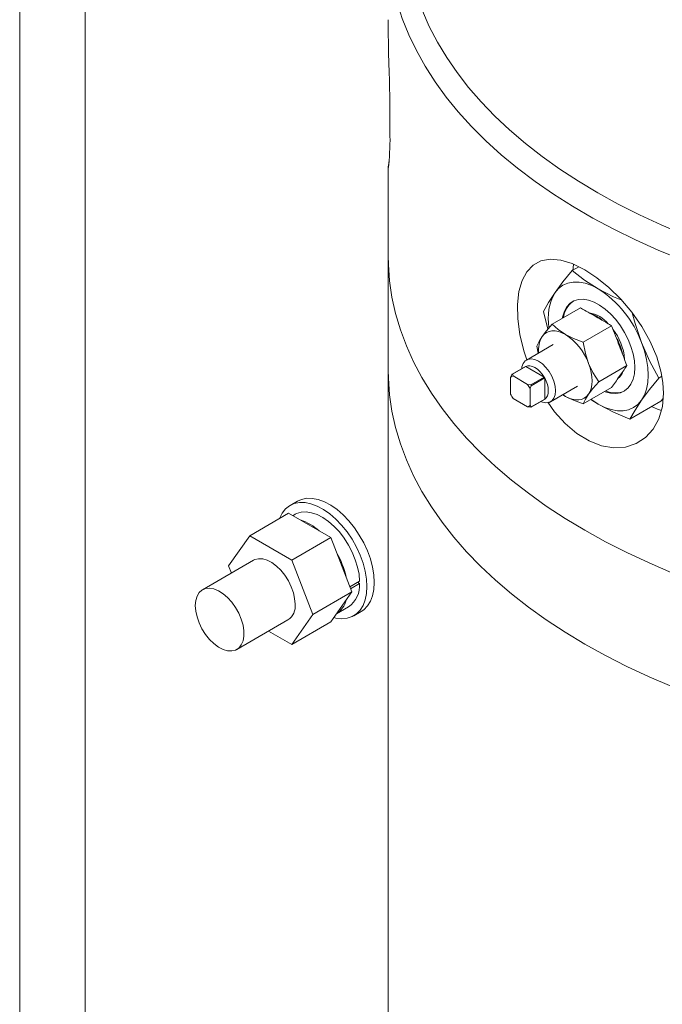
# Model space of a CAD drawing. Header units: millimetres. Extents: x 525 to 29324, y 175 to 20618.
# Tile 533 of 588: x 27274 to 27460, y 13502 to 13788. Entities that reach past the tile are written whole.
import ezdxf

# ---------------------------------------------------------------- set-up
doc = ezdxf.new("R2010")
doc.units = ezdxf.units.MM
doc.linetypes.add('SLD-Continua', pattern=[0])

msp = doc.modelspace()

# ---------------------------------------------------------------- linework, layer by layer
at = {"color": 7, "linetype": 'SLD-Continua', "lineweight": 18, "ltscale": 35}
for p, q in [((27292.84, 13410.74), (27292.84, 13936.12)), ((27292.84, 13410.74), (27292.84, 13936.12)), ((27292.84, 13410.74), (27292.84, 13936.12)), ((27292.84, 13410.74), (27292.84, 13936.12)), ((27292.84, 13410.74), (27292.84, 13936.12)), ((27292.84, 13410.74), (27292.84, 13936.12)), ((27292.84, 13410.74), (27292.84, 13936.12)), ((27292.84, 13410.74), (27292.84, 13936.12)), ((27292.84, 13410.74), (27292.84, 13936.12)), ((27292.84, 13410.74), (27292.84, 13936.12)), ((27273.86, 13411.18), (27273.86, 13925.17)), ((27273.86, 13411.18), (27273.86, 13925.17)), ((27273.86, 13411.18), (27273.86, 13925.17)), ((27273.86, 13411.18), (27273.86, 13925.17)), ((27273.86, 13411.18), (27273.86, 13925.17)), ((27273.86, 13411.18), (27273.86, 13925.17)), ((27273.86, 13411.18), (27273.86, 13925.17)), ((27273.86, 13411.18), (27273.86, 13925.17)), ((27273.86, 13411.18), (27273.86, 13925.17)), ((27273.86, 13411.18), (27273.86, 13925.17)), ((27381.39, 13754.4), (27381.39, 13762.32)), ((27380.87, 13744.94), (27380.87, 13719.51)), ((27380.87, 13719.51), (27380.87, 13686.45)), ((27436.21, 13716.45), (27434.32, 13715.36)), ((27436.71, 13704.51), (27428.53, 13699.79)), ((27425.95, 13703.45), (27427.28, 13698.33)), ((27445.7, 13699.32), (27437.52, 13694.6)), ((27428.83, 13693.87), (27421.05, 13689.38)), ((27424.44, 13691.34), (27424.04, 13693.4)), ((27380.87, 13686.45), (27380.87, 11956.49)), ((27420.74, 13687.47), (27416.85, 13685.23)), ((27420.82, 13687.52), (27416.93, 13685.27)), ((27420.82, 13687.52), (27426.16, 13684.44)), ((27450.19, 13687.75), (27442.01, 13683.03)), ((27416.42, 13684.34), (27416.77, 13685.18)), ((27416.42, 13684.34), (27416.42, 13679.44)), ((27416.93, 13685.27), (27417.13, 13684.75)), ((27417.13, 13684.75), (27421.37, 13682.3)), ((27426.16, 13684.44), (27422.27, 13682.19)), ((27426.32, 13684.16), (27422.43, 13681.91)), ((27426.32, 13684.16), (27426.32, 13677.99)), ((27448.12, 13684.62), (27448.24, 13684.79)), ((27460.35, 13684.66), (27459.43, 13684.13)), ((27422.27, 13682.19), (27421.37, 13682.3)), ((27422.43, 13681.91), (27422.08, 13681.08)), ((27422.08, 13681.08), (27422.08, 13676.18)), ((27428.05, 13677.26), (27435.83, 13681.75)), ((27445.7, 13681.36), (27437.52, 13676.64)), ((27417.13, 13678.22), (27421.37, 13675.77)), ((27422.35, 13675.7), (27426.24, 13677.95)), ((27426.32, 13677.99), (27422.43, 13675.75)), ((27432.33, 13678.83), (27431.59, 13679.3)), ((27432.33, 13678.83), (27431.61, 13679.32)), ((27439.76, 13677.93), (27441.88, 13676.58)), ((27460.71, 13678.23), (27460.04, 13677.4)), ((27421.37, 13675.77), (27422.27, 13675.66)), ((27422.43, 13675.75), (27422.08, 13676.18)), ((27460.04, 13677.4), (27451.06, 13672.22)), ((27354.49, 13648.39), (27352.37, 13647.17)), ((27354.49, 13648.39), (27352.37, 13647.17)), ((27354.49, 13648.39), (27352.37, 13647.17)), ((27351.96, 13644.89), (27340.65, 13638.36)), ((27351.96, 13644.89), (27340.65, 13638.36)), ((27351.96, 13644.89), (27340.65, 13638.36)), ((27351.96, 13644.89), (27364.21, 13637.82)), ((27351.96, 13644.89), (27364.21, 13637.82)), ((27351.96, 13644.89), (27364.21, 13637.82)), ((27353.87, 13644.57), (27353.19, 13644.17)), ((27353.87, 13644.57), (27353.19, 13644.17)), ((27353.87, 13644.57), (27353.19, 13644.17)), ((27334.52, 13629.64), (27340.65, 13638.36)), ((27334.52, 13629.64), (27340.65, 13638.36)), ((27334.52, 13629.64), (27340.65, 13638.36)), ((27340.65, 13638.36), (27352.89, 13631.29)), ((27340.65, 13638.36), (27352.89, 13631.29)), ((27340.65, 13638.36), (27352.89, 13631.29)), ((27364.21, 13637.82), (27352.89, 13631.29)), ((27364.21, 13637.82), (27352.89, 13631.29)), ((27364.21, 13637.82), (27352.89, 13631.29)), ((27364.21, 13637.82), (27370.33, 13622.03)), ((27364.21, 13637.82), (27370.33, 13622.03)), ((27364.21, 13637.82), (27370.33, 13622.03)), ((27341.77, 13631.23), (27326.92, 13622.66)), ((27341.77, 13631.23), (27326.92, 13622.66)), ((27341.77, 13631.23), (27326.92, 13622.66)), ((27335.34, 13627.52), (27334.52, 13629.64)), ((27335.34, 13627.52), (27334.52, 13629.64)), ((27335.34, 13627.52), (27334.52, 13629.64)), ((27352.89, 13631.29), (27359.02, 13615.5)), ((27352.89, 13631.29), (27359.02, 13615.5)), ((27352.89, 13631.29), (27359.02, 13615.5)), ((27372.58, 13625.15), (27369.76, 13623.52)), ((27372.58, 13625.15), (27369.76, 13623.52)), ((27372.58, 13625.15), (27369.76, 13623.52)), ((27372.58, 13624.49), (27369.96, 13622.98)), ((27372.58, 13624.49), (27369.96, 13622.98)), ((27372.58, 13624.49), (27369.96, 13622.98)), ((27372.58, 13624.49), (27372.01, 13624.82)), ((27372.58, 13624.49), (27372.01, 13624.82)), ((27372.58, 13624.49), (27372.01, 13624.82)), ((27370.33, 13622.03), (27359.02, 13615.5)), ((27370.33, 13622.03), (27359.02, 13615.5)), ((27370.33, 13622.03), (27359.02, 13615.5)), ((27370.33, 13622.03), (27364.21, 13613.32)), ((27370.33, 13622.03), (27364.21, 13613.32)), ((27370.33, 13622.03), (27364.21, 13613.32)), ((27359.02, 13615.5), (27352.89, 13606.79)), ((27359.02, 13615.5), (27352.89, 13606.79)), ((27359.02, 13615.5), (27352.89, 13606.79)), ((27365.89, 13615.71), (27369.37, 13617.72)), ((27365.89, 13615.71), (27369.37, 13617.72)), ((27365.89, 13615.71), (27369.37, 13617.72)), ((27370.87, 13615.12), (27372.99, 13616.34)), ((27370.87, 13615.12), (27372.99, 13616.34)), ((27370.87, 13615.12), (27372.99, 13616.34)), ((27336.92, 13605.34), (27351.77, 13613.91)), ((27336.92, 13605.34), (27351.77, 13613.91)), ((27336.92, 13605.34), (27351.77, 13613.91)), ((27364.21, 13613.32), (27352.89, 13606.79)), ((27364.21, 13613.32), (27352.89, 13606.79)), ((27364.21, 13613.32), (27352.89, 13606.79)), ((27352.89, 13606.79), (27346.16, 13610.67)), ((27352.89, 13606.79), (27346.16, 13610.67)), ((27352.89, 13606.79), (27346.16, 13610.67))]:
    msp.add_line(p, q, dxfattribs=at)
at = {"color": 7, "linetype": 'SLD-Continua', "lineweight": 18, "ltscale": 35, "flags": 128}
for points in [[(27405.58, 13864.21), (27402.12, 13859.94), (27398.97, 13855.59), (27396.16, 13851.16), (27393.67, 13846.67), (27391.53, 13842.12), (27389.72, 13837.53), (27388.26, 13832.89), (27387.14, 13828.22), (27386.37, 13823.53), (27385.96, 13818.82), (27385.89, 13814.11), (27386.17, 13809.4), (27386.81, 13804.7), (27387.79, 13800.02), (27389.13, 13795.37), (27390.8, 13790.75), (27392.82, 13786.19), (27395.18, 13781.67), (27397.87, 13777.22), (27400.89, 13772.84), (27404.23, 13768.54), (27407.89, 13764.33), (27411.86, 13760.21), (27416.14, 13756.19), (27420.71, 13752.29), (27425.56, 13748.5), (27430.69, 13744.83), (27436.1, 13741.29), (27441.76, 13737.9), (27447.66, 13734.64), (27453.81, 13731.54), (27460.18, 13728.59), (27466.76, 13725.8), (27473.55, 13723.17), (27480.52, 13720.72), (27487.67, 13718.44), (27494.99, 13716.35), (27502.45, 13714.43), (27510.05, 13712.7), (27517.77, 13711.17), (27525.6, 13709.82), (27533.52, 13708.67), (27541.51, 13707.72), (27549.58, 13706.97), (27557.69, 13706.42), (27565.83, 13706.07), (27574, 13705.92), (27582.16, 13705.97), (27590.32, 13706.23), (27598.45, 13706.69), (27606.53, 13707.35), (27614.56, 13708.21), (27622.52, 13709.27), (27630.39, 13710.52), (27638.16, 13711.97), (27645.82, 13713.61), (27653.35, 13715.44), (27660.73, 13717.46), (27667.96, 13719.65), (27675.02, 13722.03), (27681.89, 13724.57), (27688.57, 13727.28), (27695.04, 13730.16), (27701.29, 13733.2), (27707.3, 13736.38), (27713.08, 13739.72), (27718.6, 13743.19), (27723.86, 13746.8), (27728.84, 13750.53), (27733.54, 13754.38), (27737.95, 13758.35), (27742.07, 13762.42), (27745.87, 13766.6), (27749.36, 13770.86), (27752.53, 13775.2), (27755.37, 13779.62), (27757.88, 13784.1), (27760.06, 13788.65), (27761.89, 13793.24), (27763.38, 13797.88), (27764.53, 13802.54), (27765.32, 13807.23), (27765.77, 13811.94), (27765.86, 13816.65), (27765.61, 13821.37), (27765, 13826.07), (27764.04, 13830.75), (27762.74, 13835.4), (27761.09, 13840.02), (27759.1, 13844.59), (27756.77, 13849.11), (27754.11, 13853.56), (27751.11, 13857.95), (27747.79, 13862.25), (27744.16, 13866.48), (27740.21, 13870.6), (27735.96, 13874.63), (27731.42, 13878.54), (27726.59, 13882.34), (27721.48, 13886.02), (27716.1, 13889.57), (27710.46, 13892.98), (27704.57, 13896.24), (27698.44, 13899.36), (27692.09, 13902.32), (27685.52, 13905.12), (27678.75, 13907.76), (27671.79, 13910.23), (27664.66, 13912.52), (27657.36, 13914.63), (27649.9, 13916.56), (27642.32, 13918.3), (27634.61, 13919.86), (27626.79, 13921.22), (27618.87, 13922.38), (27610.88, 13923.35), (27602.82, 13924.12), (27594.71, 13924.69), (27586.57, 13925.05), (27578.41, 13925.22), (27570.24, 13925.18), (27562.09, 13924.94), (27553.96, 13924.5), (27545.86, 13923.85), (27537.83, 13923.01), (27529.87, 13921.96), (27521.99, 13920.73), (27514.21, 13919.29), (27506.54, 13917.67), (27499, 13915.85), (27491.6, 13913.85)], [(27713.83, 13891.03), (27716, 13889.75), (27721.65, 13886.24), (27727.03, 13882.59), (27732.14, 13878.81), (27736.96, 13874.91), (27741.49, 13870.89), (27745.73, 13866.77), (27749.65, 13862.55), (27753.26, 13858.23), (27756.55, 13853.83), (27759.51, 13849.35), (27762.13, 13844.81), (27764.42, 13840.2), (27766.37, 13835.54), (27767.97, 13830.84), (27769.22, 13826.1), (27770.12, 13821.34), (27770.67, 13816.55), (27770.87, 13811.76), (27770.72, 13806.97), (27770.21, 13802.19), (27769.34, 13797.42), (27768.13, 13792.68), (27766.57, 13787.97), (27764.66, 13783.31), (27762.41, 13778.7), (27759.82, 13774.14), (27756.9, 13769.66), (27753.65, 13765.25), (27750.08, 13760.92), (27746.19, 13756.69), (27741.99, 13752.55), (27737.5, 13748.52), (27732.71, 13744.61), (27727.63, 13740.81), (27722.28, 13737.15), (27716.66, 13733.62), (27710.79, 13730.23), (27704.68, 13726.99), (27698.33, 13723.9), (27691.75, 13720.97), (27684.97, 13718.21), (27677.99, 13715.61), (27670.83, 13713.19), (27663.49, 13710.94), (27655.99, 13708.88), (27648.35, 13707.01), (27640.58, 13705.32), (27632.69, 13703.83), (27624.7, 13702.53), (27616.61, 13701.43), (27608.46, 13700.53), (27600.24, 13699.83), (27591.99, 13699.33), (27583.7, 13699.03), (27575.4, 13698.94), (27567.09, 13699.06), (27558.81, 13699.38), (27550.55, 13699.9), (27542.35, 13700.62), (27534.2, 13701.54), (27526.13, 13702.67), (27518.14, 13703.99), (27510.27, 13705.5), (27502.51, 13707.21), (27494.88, 13709.11), (27487.4, 13711.19), (27480.09, 13713.46), (27472.94, 13715.9), (27465.98, 13718.52), (27459.23, 13721.3), (27452.68, 13724.25), (27446.36, 13727.35), (27440.27, 13730.61), (27434.42, 13734.02), (27428.84, 13737.56), (27423.52, 13741.24), (27418.47, 13745.05), (27413.72, 13748.98), (27409.25, 13753.02), (27405.09, 13757.17), (27401.24, 13761.41), (27397.7, 13765.75), (27394.49, 13770.17), (27391.61, 13774.66), (27389.06, 13779.22), (27386.85, 13783.84), (27384.98, 13788.51), (27383.46, 13793.22), (27382.28, 13797.97), (27381.46, 13802.74), (27380.99, 13807.52), (27380.88, 13812.31), (27381.12, 13817.1), (27381.71, 13821.88), (27382.65, 13826.64), (27383.94, 13831.38), (27385.58, 13836.08), (27387.57, 13840.73), (27389.9, 13845.33), (27392.56, 13849.87), (27395.56, 13854.34), (27395.56, 13854.34)], [(27381.39, 13762.32), (27381.36, 13764.2), (27381.33, 13766.21), (27381.28, 13768.35), (27381.22, 13770.61), (27381.16, 13773), (27381.09, 13775.56), (27381.01, 13778.56), (27380.95, 13781.34), (27380.9, 13784.08), (27380.87, 13787.02), (27380.87, 13788.2)], [(27713.76, 13639.93), (27707.78, 13636.63), (27701.57, 13633.47), (27695.13, 13630.47), (27688.47, 13627.63), (27681.61, 13624.95), (27674.57, 13622.45), (27667.34, 13620.12), (27659.95, 13617.97), (27652.4, 13616), (27644.72, 13614.22), (27636.92, 13612.63), (27629, 13611.23), (27620.99, 13610.02), (27612.9, 13609.02), (27604.74, 13608.21), (27596.53, 13607.6), (27588.28, 13607.2), (27580.01, 13607), (27571.73, 13607), (27563.46, 13607.2), (27555.22, 13607.6), (27547, 13608.21), (27538.85, 13609.02), (27530.75, 13610.02), (27522.74, 13611.23), (27514.83, 13612.63), (27507.02, 13614.22), (27499.34, 13616), (27491.8, 13617.97), (27484.41, 13620.12), (27477.18, 13622.45), (27470.13, 13624.95), (27463.27, 13627.63), (27456.62, 13630.47), (27450.18, 13633.47), (27443.96, 13636.63), (27437.99, 13639.93), (27432.26, 13643.38), (27426.79, 13646.97), (27421.59, 13650.69), (27416.67, 13654.53), (27412.03, 13658.49), (27407.69, 13662.55), (27403.65, 13666.72), (27399.93, 13670.99), (27396.52, 13675.34), (27393.43, 13679.78), (27390.67, 13684.28), (27388.25, 13688.85), (27386.16, 13693.47), (27384.42, 13698.14), (27383.02, 13702.85), (27381.97, 13707.59), (27381.27, 13712.35), (27380.92, 13717.12), (27380.87, 13719.51)], [(27713.76, 13639.93), (27707.78, 13636.63), (27701.57, 13633.47), (27695.13, 13630.47), (27688.47, 13627.63), (27681.61, 13624.95), (27674.57, 13622.45), (27667.34, 13620.12), (27659.95, 13617.97), (27652.4, 13616), (27644.72, 13614.22), (27636.92, 13612.63), (27629, 13611.23), (27620.99, 13610.02), (27612.9, 13609.02), (27604.74, 13608.21), (27596.53, 13607.6), (27588.28, 13607.2), (27580.01, 13607), (27571.73, 13607), (27563.46, 13607.2), (27555.22, 13607.6), (27547, 13608.21), (27538.85, 13609.02), (27530.75, 13610.02), (27522.74, 13611.23), (27514.83, 13612.63), (27507.02, 13614.22), (27499.34, 13616), (27491.8, 13617.97), (27484.41, 13620.12), (27477.18, 13622.45), (27470.13, 13624.95), (27463.27, 13627.63), (27456.62, 13630.47), (27450.18, 13633.47), (27443.96, 13636.63), (27437.99, 13639.93), (27432.26, 13643.38), (27426.79, 13646.97), (27421.59, 13650.69), (27416.67, 13654.53), (27412.03, 13658.49), (27407.69, 13662.55), (27403.65, 13666.72), (27399.93, 13670.99), (27396.52, 13675.34), (27393.43, 13679.78), (27390.67, 13684.28), (27388.25, 13688.85), (27386.16, 13693.47), (27384.42, 13698.14), (27383.02, 13702.85), (27381.97, 13707.59), (27381.27, 13712.35), (27380.92, 13717.12), (27380.87, 13719.51)], [(27437.99, 13715.57), (27437.82, 13715.67), (27434.31, 13717.37), (27430.99, 13718.38), (27427.94, 13718.65), (27425.24, 13718.18), (27422.96, 13716.96), (27421.11, 13715.03), (27419.74, 13712.44), (27418.84, 13709.24), (27418.44, 13705.49), (27418.54, 13701.32), (27419.15, 13696.78), (27420.26, 13692.06), (27421.14, 13689.43)], [(27427.24, 13677.1), (27429.18, 13674.38), (27432.31, 13670.93), (27435.67, 13668.08), (27439.22, 13665.91), (27442.83, 13664.5), (27446.4, 13663.89), (27449.81, 13664.1), (27452.92, 13665.1), (27455.63, 13666.85), (27457.84, 13669.28), (27459.48, 13672.3), (27460.5, 13675.84), (27460.84, 13679.78), (27460.67, 13682.73), (27460.16, 13685.79), (27458.86, 13690.28), (27456.95, 13694.78), (27454.5, 13699.14), (27451.6, 13703.28), (27448.39, 13707.07), (27444.96, 13710.45), (27441.48, 13713.28), (27437.99, 13715.57), (27437.99, 13715.57)], [(27434.32, 13715.36), (27431.63, 13712.04), (27429.32, 13708.94)], [(27441.88, 13710.06), (27437.9, 13712.61), (27434.32, 13715.36)], [(27434.71, 13717.2), (27434.58, 13716.1), (27434.52, 13715.48)], [(27429.32, 13708.94), (27430.38, 13710.15), (27431.63, 13711.07), (27433.05, 13711.69), (27434.63, 13712), (27436.33, 13711.99), (27438.12, 13711.66), (27439.98, 13711.01), (27441.88, 13710.06)], [(27448.68, 13706.73), (27446.28, 13707.77), (27441.88, 13710.06)], [(27429.32, 13708.94), (27427.44, 13706.08), (27425.95, 13703.45)], [(27452.48, 13687.2), (27452.36, 13689.14), (27451.99, 13691.18), (27451.38, 13693.27), (27450.55, 13695.36), (27449.52, 13697.4), (27448.31, 13699.35), (27446.94, 13701.16), (27445.46, 13702.78), (27443.9, 13704.18), (27442.28, 13705.33), (27440.66, 13706.19), (27439.07, 13706.75), (27437.54, 13707), (27436.11, 13706.93), (27434.82, 13706.54), (27433.69, 13705.84), (27432.76, 13704.84), (27432.04, 13703.58), (27431.55, 13702.07), (27431.43, 13701.46)], [(27454.43, 13694.45), (27452.55, 13699.96), (27451.74, 13703.09)], [(27425.59, 13696.19), (27426.85, 13697.83), (27428.53, 13699.79)], [(27425.59, 13696.19), (27426.16, 13696.84), (27426.83, 13697.34), (27427.59, 13697.67), (27428.44, 13697.83), (27429.35, 13697.83), (27430.32, 13697.65), (27431.31, 13697.3), (27432.33, 13696.79)], [(27428.53, 13699.79), (27430.24, 13698.22), (27432.33, 13696.79)], [(27424.04, 13693.4), (27424.69, 13694.75), (27425.59, 13696.19)], [(27432.33, 13696.79), (27434.67, 13695.64), (27437.52, 13694.6)], [(27437.52, 13694.6), (27438.16, 13691.3), (27439.07, 13688.41)], [(27459.43, 13684.13), (27456.74, 13689.18), (27454.43, 13694.45)], [(27454.43, 13694.45), (27455.27, 13692), (27455.88, 13689.57), (27456.25, 13687.21), (27456.37, 13684.95), (27456.25, 13682.84), (27455.88, 13680.91), (27455.27, 13679.18), (27454.43, 13677.7)], [(27419.64, 13686.84), (27419.73, 13687.38), (27420.09, 13688.38), (27420.68, 13689.12), (27421.47, 13689.57), (27422.4, 13689.71), (27423.45, 13689.53), (27424.55, 13689.04)], [(27770.87, 13686.45), (27770.83, 13684.07), (27770.48, 13679.29), (27769.78, 13674.53), (27768.72, 13669.79), (27767.32, 13665.08), (27765.58, 13660.41), (27763.5, 13655.79), (27761.07, 13651.22), (27758.31, 13646.72), (27755.23, 13642.28), (27751.82, 13637.93), (27748.09, 13633.67), (27744.05, 13629.49), (27739.71, 13625.43), (27735.08, 13621.47), (27730.16, 13617.63), (27724.96, 13613.91), (27719.49, 13610.32), (27713.76, 13606.87), (27707.78, 13603.57), (27701.57, 13600.41), (27695.13, 13597.41), (27688.47, 13594.57), (27681.61, 13591.89), (27674.57, 13589.39), (27667.34, 13587.06), (27659.95, 13584.91), (27652.4, 13582.94), (27644.72, 13581.16), (27636.92, 13579.57), (27629, 13578.17), (27620.99, 13576.96), (27612.9, 13575.96), (27604.74, 13575.15), (27596.53, 13574.54), (27588.28, 13574.14), (27580.01, 13573.94), (27571.73, 13573.94), (27563.46, 13574.14), (27555.22, 13574.54), (27547, 13575.15), (27538.85, 13575.96), (27530.75, 13576.96), (27522.74, 13578.17), (27514.83, 13579.57), (27507.02, 13581.16), (27499.34, 13582.94), (27491.8, 13584.91), (27484.41, 13587.06), (27477.18, 13589.39), (27470.13, 13591.89), (27463.27, 13594.57), (27456.62, 13597.41), (27450.18, 13600.41), (27443.96, 13603.57), (27437.99, 13606.87), (27432.26, 13610.32), (27426.79, 13613.91), (27421.59, 13617.63), (27416.67, 13621.47), (27412.03, 13625.43), (27407.69, 13629.49), (27403.65, 13633.67), (27399.93, 13637.93), (27396.52, 13642.28), (27393.43, 13646.72), (27390.67, 13651.22), (27388.25, 13655.79), (27386.16, 13660.41), (27384.42, 13665.08), (27383.02, 13669.79), (27381.97, 13674.53), (27381.27, 13679.29), (27380.92, 13684.07), (27380.87, 13686.45)], [(27437.99, 13606.87), (27432.26, 13610.32), (27426.79, 13613.91), (27421.59, 13617.63), (27416.67, 13621.47), (27412.03, 13625.43), (27407.69, 13629.49), (27403.65, 13633.67), (27399.93, 13637.93), (27396.52, 13642.28), (27393.43, 13646.72), (27390.67, 13651.22), (27388.25, 13655.79), (27386.16, 13660.41), (27384.42, 13665.08), (27383.02, 13669.79), (27381.97, 13674.53), (27381.27, 13679.29), (27380.92, 13684.07), (27380.87, 13686.45)], [(27420.82, 13687.52), (27421.4, 13687.7), (27422.05, 13687.71), (27422.76, 13687.54), (27423.49, 13687.2), (27424.22, 13686.7), (27424.93, 13686.05), (27425.58, 13685.29), (27426.16, 13684.44)], [(27424.55, 13689.04), (27425.65, 13688.26), (27426.7, 13687.23), (27427.64, 13686.01), (27428.42, 13684.65), (27429.01, 13683.23), (27429.38, 13681.81), (27429.5, 13680.46), (27429.38, 13679.26), (27429.01, 13678.27), (27428.42, 13677.52), (27427.64, 13677.07), (27426.7, 13676.93), (27425.65, 13677.11), (27425.14, 13677.31)], [(27770.87, 13686.45), (27770.83, 13684.07), (27770.48, 13679.29), (27769.78, 13674.53), (27768.72, 13669.79), (27767.32, 13665.08), (27765.58, 13660.41), (27763.5, 13655.79), (27761.07, 13651.22), (27758.31, 13646.72), (27755.23, 13642.28), (27751.82, 13637.93), (27748.09, 13633.67), (27744.05, 13629.49), (27739.71, 13625.43), (27735.08, 13621.47), (27730.16, 13617.63), (27724.96, 13613.91), (27719.49, 13610.32), (27713.76, 13606.87), (27707.78, 13603.57), (27701.57, 13600.41), (27695.13, 13597.41), (27688.47, 13594.57), (27681.61, 13591.89), (27674.57, 13589.39), (27667.34, 13587.06), (27659.95, 13584.91), (27652.4, 13582.94), (27644.72, 13581.16), (27636.92, 13579.57), (27629, 13578.17), (27620.99, 13576.96), (27612.9, 13575.96), (27604.74, 13575.15), (27596.53, 13574.54), (27588.28, 13574.14), (27580.01, 13573.94), (27571.73, 13573.94), (27563.46, 13574.14), (27555.22, 13574.54), (27547, 13575.15), (27538.85, 13575.96), (27530.75, 13576.96), (27522.74, 13578.17), (27514.83, 13579.57), (27507.02, 13581.16), (27499.34, 13582.94), (27491.8, 13584.91), (27484.41, 13587.06), (27477.18, 13589.39), (27470.13, 13591.89), (27463.27, 13594.57), (27456.62, 13597.41), (27450.18, 13600.41), (27443.96, 13603.57), (27437.99, 13606.87)], [(27439.07, 13688.41), (27440.32, 13685.72), (27442.01, 13683.03)], [(27439.07, 13688.41), (27439.52, 13687.1), (27439.84, 13685.8), (27440.04, 13684.53), (27440.11, 13683.32), (27440.04, 13682.19), (27439.84, 13681.15), (27439.52, 13680.23), (27439.07, 13679.43)], [(27443.69, 13680.2), (27443.9, 13680.13), (27445.46, 13679.72), (27446.94, 13679.63), (27448.31, 13679.87), (27449.52, 13680.41), (27450.55, 13681.27), (27451.38, 13682.4), (27451.99, 13683.79), (27452.36, 13685.4), (27452.48, 13687.2)], [(27426.32, 13684.16), (27426.77, 13683.23), (27427.11, 13682.28), (27427.31, 13681.35), (27427.38, 13680.46), (27427.31, 13679.66), (27427.11, 13678.96), (27426.77, 13678.4), (27426.32, 13677.99)], [(27454.43, 13677.7), (27456.74, 13680.81), (27459.43, 13684.13)], [(27442.01, 13683.03), (27440.32, 13681.07), (27439.07, 13679.43)], [(27439.07, 13679.43), (27438.5, 13678.78), (27437.83, 13678.28), (27437.06, 13677.95), (27436.22, 13677.79), (27435.31, 13677.79), (27434.34, 13677.97), (27433.35, 13678.32), (27432.33, 13678.83)], [(27437.52, 13676.64), (27434.67, 13677.68), (27432.33, 13678.83)], [(27439.07, 13679.43), (27438.16, 13677.99), (27437.52, 13676.64)], [(27441.88, 13676.58), (27439.98, 13677.81), (27439.8, 13677.95)], [(27454.43, 13677.7), (27453.38, 13676.49), (27452.13, 13675.57), (27450.7, 13674.95), (27449.12, 13674.64), (27447.42, 13674.65), (27445.63, 13674.98), (27443.77, 13675.63), (27441.88, 13676.58)], [(27441.88, 13676.58), (27446.28, 13674.28), (27451.06, 13672.22)], [(27451.06, 13672.22), (27452.55, 13674.85), (27454.43, 13677.7)], [(27457.38, 13675.87), (27459.1, 13675.12), (27460.22, 13674.72)], [(27354.49, 13648.39), (27355.69, 13648.92), (27357.2, 13649.23), (27358.84, 13649.2), (27360.58, 13648.85), (27362.37, 13648.18), (27364.2, 13647.2), (27366.01, 13645.93), (27367.78, 13644.4), (27369.48, 13642.64), (27371.06, 13640.67), (27372.49, 13638.54), (27373.76, 13636.29), (27374.83, 13633.97), (27375.69, 13631.61), (27376.32, 13629.27), (27376.69, 13626.99), (27376.82, 13624.82)], [(27354.49, 13648.39), (27355.69, 13648.92), (27357.2, 13649.23), (27358.84, 13649.2), (27360.58, 13648.85), (27362.37, 13648.18), (27364.2, 13647.2), (27366.01, 13645.93), (27367.78, 13644.4), (27369.48, 13642.64), (27371.06, 13640.67), (27372.49, 13638.54), (27373.76, 13636.29), (27374.83, 13633.97), (27375.69, 13631.61), (27376.32, 13629.27), (27376.69, 13626.99), (27376.82, 13624.82)], [(27354.49, 13648.39), (27355.69, 13648.92), (27357.2, 13649.23), (27358.84, 13649.2), (27360.58, 13648.85), (27362.37, 13648.18), (27364.2, 13647.2), (27366.01, 13645.93), (27367.78, 13644.4), (27369.48, 13642.64), (27371.06, 13640.67), (27372.49, 13638.54), (27373.76, 13636.29), (27374.83, 13633.97), (27375.69, 13631.61), (27376.32, 13629.27), (27376.69, 13626.99), (27376.82, 13624.82)], [(27349.31, 13643.36), (27349.33, 13643.4), (27350.07, 13644.9), (27351.04, 13646.13), (27352.21, 13647.07), (27353.57, 13647.7), (27355.08, 13648), (27356.72, 13647.98), (27358.45, 13647.63), (27360.25, 13646.96), (27362.08, 13645.98), (27363.89, 13644.71), (27365.66, 13643.18), (27367.35, 13641.41), (27368.93, 13639.45), (27370.37, 13637.32), (27371.64, 13635.07), (27372.71, 13632.75), (27373.57, 13630.39), (27374.19, 13628.05), (27374.57, 13625.77), (27374.7, 13623.59)], [(27349.31, 13643.36), (27349.33, 13643.4), (27350.07, 13644.9), (27351.04, 13646.13), (27352.21, 13647.07), (27353.57, 13647.7), (27355.08, 13648), (27356.72, 13647.98), (27358.45, 13647.63), (27360.25, 13646.96), (27362.08, 13645.98), (27363.89, 13644.71), (27365.66, 13643.18), (27367.35, 13641.41), (27368.93, 13639.45), (27370.37, 13637.32), (27371.64, 13635.07), (27372.71, 13632.75), (27373.57, 13630.39), (27374.19, 13628.05), (27374.57, 13625.77), (27374.7, 13623.59)], [(27349.31, 13643.36), (27349.33, 13643.4), (27350.07, 13644.9), (27351.04, 13646.13), (27352.21, 13647.07), (27353.57, 13647.7), (27355.08, 13648), (27356.72, 13647.98), (27358.45, 13647.63), (27360.25, 13646.96), (27362.08, 13645.98), (27363.89, 13644.71), (27365.66, 13643.18), (27367.35, 13641.41), (27368.93, 13639.45), (27370.37, 13637.32), (27371.64, 13635.07), (27372.71, 13632.75), (27373.57, 13630.39), (27374.19, 13628.05), (27374.57, 13625.77), (27374.7, 13623.59)], [(27353.87, 13644.57), (27354.27, 13644.77), (27355.59, 13645.19), (27357.04, 13645.29), (27358.6, 13645.05), (27360.23, 13644.5), (27361.89, 13643.64), (27363.55, 13642.49), (27365.16, 13641.08), (27366.69, 13639.44), (27368.1, 13637.61), (27369.37, 13635.62), (27370.45, 13633.54), (27371.33, 13631.4), (27371.99, 13629.26), (27372.41, 13627.16), (27372.58, 13625.15)], [(27353.87, 13644.57), (27354.27, 13644.77), (27355.59, 13645.19), (27357.04, 13645.29), (27358.6, 13645.05), (27360.23, 13644.5), (27361.89, 13643.64), (27363.55, 13642.49), (27365.16, 13641.08), (27366.69, 13639.44), (27368.1, 13637.61), (27369.37, 13635.62), (27370.45, 13633.54), (27371.33, 13631.4), (27371.99, 13629.26), (27372.41, 13627.16), (27372.58, 13625.15)], [(27353.87, 13644.57), (27354.27, 13644.77), (27355.59, 13645.19), (27357.04, 13645.29), (27358.6, 13645.05), (27360.23, 13644.5), (27361.89, 13643.64), (27363.55, 13642.49), (27365.16, 13641.08), (27366.69, 13639.44), (27368.1, 13637.61), (27369.37, 13635.62), (27370.45, 13633.54), (27371.33, 13631.4), (27371.99, 13629.26), (27372.41, 13627.16), (27372.58, 13625.15)], [(27341.77, 13631.23), (27342.14, 13631.42), (27343.23, 13631.69), (27344.46, 13631.62), (27345.76, 13631.24), (27347.11, 13630.54), (27348.44, 13629.55), (27349.71, 13628.31), (27350.87, 13626.86), (27351.89, 13625.25), (27352.72, 13623.55), (27353.33, 13621.82), (27353.71, 13620.11), (27353.84, 13618.49)], [(27341.77, 13631.23), (27342.14, 13631.42), (27343.23, 13631.69), (27344.46, 13631.62), (27345.76, 13631.24), (27347.11, 13630.54), (27348.44, 13629.55), (27349.71, 13628.31), (27350.87, 13626.86), (27351.89, 13625.25), (27352.72, 13623.55), (27353.33, 13621.82), (27353.71, 13620.11), (27353.84, 13618.49)], [(27341.77, 13631.23), (27342.14, 13631.42), (27343.23, 13631.69), (27344.46, 13631.62), (27345.76, 13631.24), (27347.11, 13630.54), (27348.44, 13629.55), (27349.71, 13628.31), (27350.87, 13626.86), (27351.89, 13625.25), (27352.72, 13623.55), (27353.33, 13621.82), (27353.71, 13620.11), (27353.84, 13618.49)], [(27374.7, 13623.59), (27374.57, 13621.56), (27374.19, 13619.72), (27373.57, 13618.1), (27372.71, 13616.73), (27371.64, 13615.65), (27370.37, 13614.86), (27368.93, 13614.4), (27367.35, 13614.25), (27365.66, 13614.44), (27365.09, 13614.57)], [(27374.7, 13623.59), (27374.57, 13621.56), (27374.19, 13619.72), (27373.57, 13618.1), (27372.71, 13616.73), (27371.64, 13615.65), (27370.37, 13614.86), (27368.93, 13614.4), (27367.35, 13614.25), (27365.66, 13614.44), (27365.09, 13614.57)], [(27374.7, 13623.59), (27374.57, 13621.56), (27374.19, 13619.72), (27373.57, 13618.1), (27372.71, 13616.73), (27371.64, 13615.65), (27370.37, 13614.86), (27368.93, 13614.4), (27367.35, 13614.25), (27365.66, 13614.44), (27365.09, 13614.57)], [(27376.82, 13624.82), (27376.69, 13622.79), (27376.32, 13620.95), (27375.69, 13619.32), (27374.83, 13617.96), (27373.76, 13616.87), (27372.99, 13616.34)], [(27376.82, 13624.82), (27376.69, 13622.79), (27376.32, 13620.95), (27375.69, 13619.32), (27374.83, 13617.96), (27373.76, 13616.87), (27372.99, 13616.34)], [(27376.82, 13624.82), (27376.69, 13622.79), (27376.32, 13620.95), (27375.69, 13619.32), (27374.83, 13617.96), (27373.76, 13616.87), (27372.99, 13616.34)], [(27324.85, 13618.08), (27324.98, 13616.46), (27325.36, 13614.76), (27325.97, 13613.02), (27326.8, 13611.32), (27327.82, 13609.72), (27328.98, 13608.27), (27330.25, 13607.03), (27331.58, 13606.04), (27332.93, 13605.34), (27334.23, 13604.95), (27335.46, 13604.89), (27336.55, 13605.16), (27337.48, 13605.75), (27338.21, 13606.63), (27338.71, 13607.79), (27338.96, 13609.16), (27338.96, 13610.72), (27338.71, 13612.39), (27338.21, 13614.12), (27337.48, 13615.84), (27336.55, 13617.5), (27335.46, 13619.03), (27334.23, 13620.38), (27332.93, 13621.5), (27331.58, 13622.35), (27330.25, 13622.9), (27328.98, 13623.13), (27327.82, 13623.02), (27326.8, 13622.59), (27325.97, 13621.85), (27325.36, 13620.83), (27324.98, 13619.55), (27324.85, 13618.08)], [(27324.85, 13618.08), (27324.98, 13616.46), (27325.36, 13614.76), (27325.97, 13613.02), (27326.8, 13611.32), (27327.82, 13609.72), (27328.98, 13608.27), (27330.25, 13607.03), (27331.58, 13606.04), (27332.93, 13605.34), (27334.23, 13604.95), (27335.46, 13604.89), (27336.55, 13605.16), (27337.48, 13605.75), (27338.21, 13606.63), (27338.71, 13607.79), (27338.96, 13609.16), (27338.96, 13610.72), (27338.71, 13612.39), (27338.21, 13614.12), (27337.48, 13615.84), (27336.55, 13617.5), (27335.46, 13619.03), (27334.23, 13620.38), (27332.93, 13621.5), (27331.58, 13622.35), (27330.25, 13622.9), (27328.98, 13623.13), (27327.82, 13623.02), (27326.8, 13622.59), (27325.97, 13621.85), (27325.36, 13620.83), (27324.98, 13619.55), (27324.85, 13618.08)], [(27324.85, 13618.08), (27324.98, 13616.46), (27325.36, 13614.76), (27325.97, 13613.02), (27326.8, 13611.32), (27327.82, 13609.72), (27328.98, 13608.27), (27330.25, 13607.03), (27331.58, 13606.04), (27332.93, 13605.34), (27334.23, 13604.95), (27335.46, 13604.89), (27336.55, 13605.16), (27337.48, 13605.75), (27338.21, 13606.63), (27338.71, 13607.79), (27338.96, 13609.16), (27338.96, 13610.72), (27338.71, 13612.39), (27338.21, 13614.12), (27337.48, 13615.84), (27336.55, 13617.5), (27335.46, 13619.03), (27334.23, 13620.38), (27332.93, 13621.5), (27331.58, 13622.35), (27330.25, 13622.9), (27328.98, 13623.13), (27327.82, 13623.02), (27326.8, 13622.59), (27325.97, 13621.85), (27325.36, 13620.83), (27324.98, 13619.55), (27324.85, 13618.08)]]:
    msp.add_lwpolyline(points, dxfattribs=at)
at = {"color": 7, "linetype": 'SLD-Continua', "lineweight": 18, "ltscale": 1225}
for centre, radius, start, end in [((27312.78, 13753.34), 68.62, 352.9341, 0.8898), ((27404.56, 13743.46), 23.73, 171.5114, 176.421), ((27424.91, 13683.57), 31.46, 20.2251, 57.3667), ((27442.14, 13701.52), 14.81, 149.9503, 190.3701), ((27438.57, 13700.88), 6.84, 125.9677, 173.4228), ((27322.07, 13497.56), 236.58, 59.7544, 61.015), ((27437.7, 13694.08), 9.15, 39.2254, 80.4373), ((27436.33, 13693.01), 10.38, 50.6395, 70.8996), ((27326.31, 13500.7), 231.75, 58.9915, 60.2686), ((27174.29, 13588.72), 293.08, 20.9587, 22.1712), ((27433.92, 13688.53), 15.64, 4.0877, 38.9629), ((27431.83, 13692.38), 7.31, 148.598, 187.546), ((27423.23, 13682.58), 16.88, 20.2251, 57.3667), ((27431.71, 13687.34), 17.64, 13.253, 29.4505), ((27173.73, 13585.81), 294.65, 20.2414, 21.4497), ((27421.66, 13685.88), 1.84, 117.1468, 119.9907), ((27230.79, 13838.14), 265.99, 324.7359, 325.5695), ((27417.59, 13683.13), 1.69, 106.0083, 134.027), ((27417.77, 13683.64), 1.83, 117.1466, 122.8887), ((27417.99, 13679.54), 9.52, 29.0424, 30.9576), ((27218.58, 13844.79), 279.81, 324.2617, 325.0687), ((27445.16, 13687.22), 4.03, 306.6262, 343.2017), ((27414.28, 13677.39), 8.62, 25.2974, 34.7026), ((27414.1, 13677.29), 9.52, 29.0424, 30.9576), ((27424.22, 13683.13), 8.62, 205.2974, 214.7026), ((27425.32, 13679.54), 1.84, 299.9915, 302.8885), ((27446.77, 13686.63), 6.79, 246.4003, 294.1739), ((27420.9, 13677.39), 1.69, 286.0083, 314.027), ((27421.43, 13677.29), 1.83, 297.1466, 302.8887), ((27350.93, 13628.95), 14.67, 47.455, 72.5626), ((27350.93, 13628.95), 14.67, 47.455, 72.5626), ((27350.93, 13628.95), 14.67, 47.455, 72.5626), ((27344.65, 13621.15), 24.56, 12.2623, 30.1475), ((27344.65, 13621.15), 24.56, 12.2623, 30.1475), ((27344.65, 13621.15), 24.56, 12.2623, 30.1475), ((27365.02, 13623.92), 7.58, 305.0033, 4.3095), ((27365.02, 13623.92), 7.58, 305.0033, 4.3095), ((27365.02, 13623.92), 7.58, 305.0033, 4.3095), ((27349.05, 13617.9), 4.82, 304.2441, 7.0634), ((27349.05, 13617.9), 4.82, 304.2441, 7.0634), ((27349.05, 13617.9), 4.82, 304.2441, 7.0634), ((27362.34, 13621.14), 6.49, 302.562, 346.605), ((27362.34, 13621.14), 6.49, 302.562, 346.605), ((27362.34, 13621.14), 6.49, 302.562, 346.605)]:
    msp.add_arc(centre, radius, start, end, dxfattribs=at)

doc.saveas('drawing.dxf')
